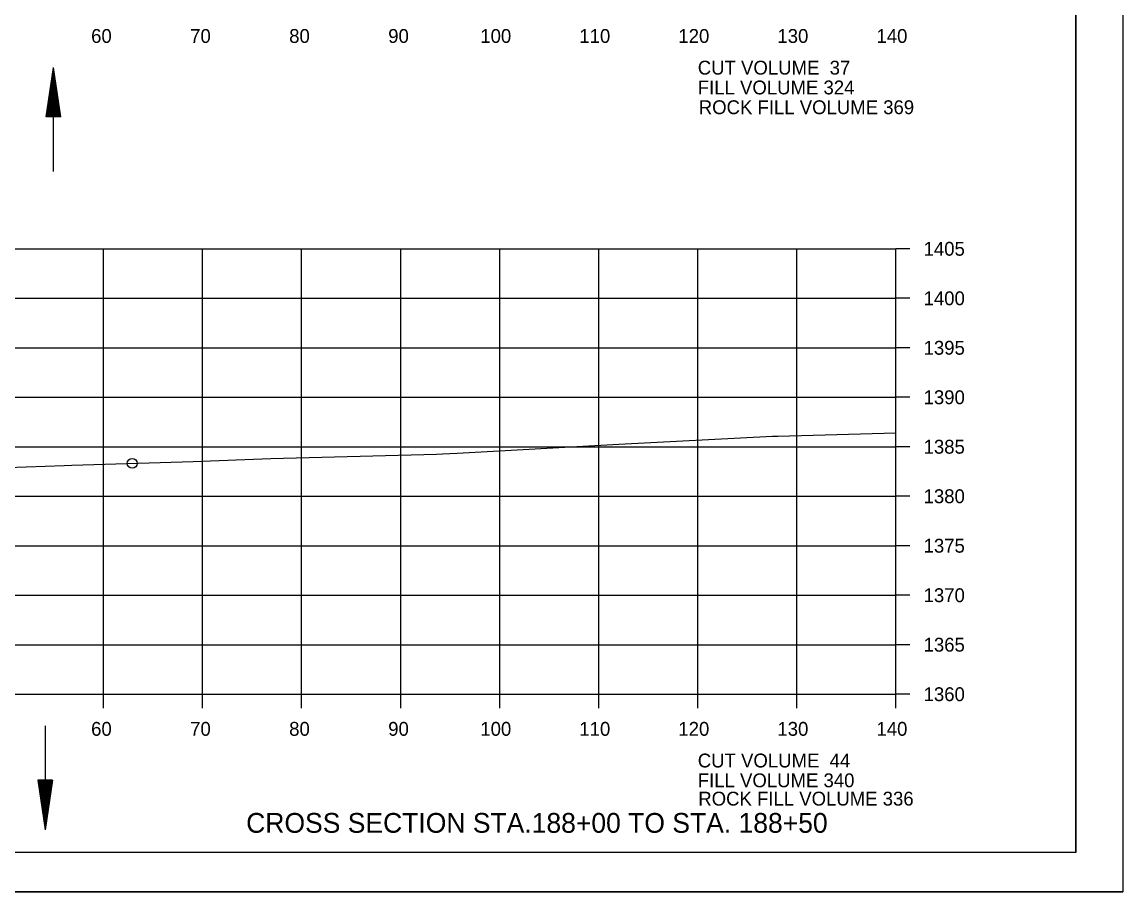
# Model space of a CAD drawing. Extents: x 1374311 to 1383814, y 384102 to 406278.
# Drawn here: x 1382691.8 to 1382803, y 399451.6 to 399539.5 of the extents above; entities that cross this region are included whole.
import ezdxf

# ---------------------------------------------------------------- set-up
doc = ezdxf.new("R2010")
doc.units = 0
for name, color, linetype in [('R_Axis', 7, 'Continuous'), ('R_Axis Annot', 7, 'Continuous'), ('R_Border', 7, 'Continuous'), ('R_Draft', 7, 'Continuous'), ('R_Exist Surface', 7, 'Continuous'), ('R_Fin Surface', 7, 'Continuous'), ('R_Grid', 7, 'Continuous'), ('R_No Plot', 7, 'Continuous'), ('R_Water', 7, 'Continuous')]:
    doc.layers.add(name, color=color, linetype=linetype)

msp = doc.modelspace()

# ---------------------------------------------------------------- linework, layer by layer
at = {"layer": 'R_Axis'}
for p, q in [((1382780.07, 399471.6), (1382780.07, 399516.6)), ((1382781.47, 399516.6), (1382780.07, 399516.6)), ((1382781.47, 399511.6), (1382780.07, 399511.6)), ((1382781.47, 399506.6), (1382780.07, 399506.6)), ((1382781.47, 399501.6), (1382780.07, 399501.6)), ((1382781.47, 399496.6), (1382780.07, 399496.6)), ((1382781.47, 399491.6), (1382780.07, 399491.6)), ((1382781.47, 399486.6), (1382780.07, 399486.6)), ((1382781.47, 399481.6), (1382780.07, 399481.6)), ((1382781.47, 399476.6), (1382780.07, 399476.6)), ((1382500.07, 399471.6), (1382780.07, 399471.6)), ((1382700.07, 399470.2), (1382700.07, 399471.6)), ((1382710.07, 399470.2), (1382710.07, 399471.6)), ((1382720.07, 399470.2), (1382720.07, 399471.6)), ((1382730.07, 399470.2), (1382730.07, 399471.6)), ((1382740.07, 399470.2), (1382740.07, 399471.6)), ((1382750.07, 399470.2), (1382750.07, 399471.6)), ((1382760.07, 399470.2), (1382760.07, 399471.6)), ((1382770.07, 399470.2), (1382770.07, 399471.6)), ((1382780.07, 399470.2), (1382780.07, 399471.6)), ((1382781.47, 399471.6), (1382780.07, 399471.6))]:
    msp.add_line(p, q, dxfattribs=at)
at = {"layer": 'R_Border'}
for q in [(1382798.25, 399661.06), (1382482.07, 399455.6)]:
    msp.add_line((1382798.25, 399455.6), q, dxfattribs=at)
at = {"layer": 'R_Draft'}
for p, q in [((1382694.26, 399529.93), (1382695.01, 399534.93)), ((1382695.76, 399529.93), (1382695.01, 399534.93)), ((1382694.39, 399529.93), (1382695.01, 399534.09)), ((1382695.64, 399529.93), (1382695.01, 399534.09)), ((1382694.51, 399529.93), (1382695.01, 399533.23)), ((1382695.51, 399529.93), (1382695.01, 399533.23)), ((1382694.64, 399529.93), (1382695.01, 399532.4)), ((1382694.77, 399529.93), (1382695.01, 399531.55)), ((1382695.38, 399529.93), (1382695.01, 399532.4)), ((1382695.25, 399529.93), (1382695.01, 399531.55)), ((1382694.89, 399529.93), (1382695.01, 399530.72)), ((1382695.13, 399529.93), (1382695.01, 399530.72)), ((1382695.76, 399529.93), (1382694.26, 399529.93)), ((1382693.42, 399462.91), (1382694.17, 399457.91)), ((1382694.92, 399462.91), (1382693.42, 399462.91)), ((1382693.55, 399462.91), (1382694.17, 399458.75)), ((1382693.68, 399462.91), (1382694.17, 399459.61)), ((1382693.8, 399462.91), (1382694.17, 399460.44)), ((1382693.93, 399462.91), (1382694.17, 399461.29)), ((1382694.06, 399462.91), (1382694.17, 399462.12)), ((1382694.92, 399462.91), (1382694.17, 399457.91)), ((1382694.42, 399462.91), (1382694.17, 399461.29)), ((1382694.67, 399462.91), (1382694.17, 399459.61)), ((1382694.8, 399462.91), (1382694.17, 399458.75)), ((1382694.55, 399462.91), (1382694.17, 399460.44)), ((1382694.29, 399462.91), (1382694.17, 399462.12))]:
    msp.add_line(p, q, dxfattribs=at)
at = {"layer": 'R_Exist Surface'}
msp.add_lwpolyline([(1382688.38, 399494.42), (1382696.09, 399494.72), (1382696.88, 399494.74), (1382709.13, 399495.11), (1382716.95, 399495.4), (1382733.69, 399495.86), (1382734.3, 399495.88), (1382735.78, 399495.95), (1382752.1, 399496.85), (1382767.63, 399497.66), (1382767.97, 399497.67), (1382768.16, 399497.68), (1382780.07, 399498)], dxfattribs=at)
at = {"layer": 'R_Grid'}
for p, q in [((1382500.07, 399516.6), (1382780.07, 399516.6)), ((1382700.07, 399471.6), (1382700.07, 399516.6)), ((1382710.07, 399471.6), (1382710.07, 399516.6)), ((1382720.07, 399471.6), (1382720.07, 399516.6)), ((1382730.07, 399471.6), (1382730.07, 399516.6)), ((1382740.07, 399471.6), (1382740.07, 399516.6)), ((1382750.07, 399471.6), (1382750.07, 399516.6)), ((1382760.07, 399471.6), (1382760.07, 399516.6)), ((1382770.07, 399471.6), (1382770.07, 399516.6)), ((1382780.07, 399471.6), (1382780.07, 399516.6)), ((1382500.07, 399511.6), (1382780.07, 399511.6)), ((1382500.07, 399506.6), (1382780.07, 399506.6)), ((1382500.07, 399501.6), (1382780.07, 399501.6)), ((1382500.07, 399496.6), (1382780.07, 399496.6)), ((1382500.07, 399491.6), (1382780.07, 399491.6)), ((1382500.07, 399486.6), (1382780.07, 399486.6)), ((1382500.07, 399481.6), (1382780.07, 399481.6)), ((1382500.07, 399476.6), (1382780.07, 399476.6)), ((1382500.07, 399471.6), (1382780.07, 399471.6))]:
    msp.add_line(p, q, dxfattribs=at)
at = {"layer": 'R_No Plot'}
msp.add_line((1382469.67, 399451.62), (1382803, 399451.62), dxfattribs=at)
for points in [[(1382469.66, 399664.96), (1382803, 399664.96), (1382803, 399451.62), (1382469.66, 399451.62)], [(1382715.99, 399661.06), (1382715.99, 399651.18), (1382751.72, 399651.18), (1382751.72, 399648.26), (1382774.92, 399648.26), (1382774.92, 399623.93), (1382798.25, 399623.93), (1382798.25, 399455.6), (1382482.07, 399455.6), (1382482.07, 399661.06)]]:
    msp.add_lwpolyline(points, close=True, dxfattribs=at)
msp.add_circle((1382702.96, 399494.92), 0.5, dxfattribs=at)
msp.add_circle((1382702.96, 399494.92), 0.5, dxfattribs=at)
at = {"layer": 'R_Water'}
for p, q in [((1382695.01, 399524.42), (1382695.01, 399534.93)), ((1382694.17, 399468.42), (1382694.17, 399457.91))]:
    msp.add_line(p, q, dxfattribs=at)

# ---------------------------------------------------------------- texts
at = {"layer": 'R_Axis Annot'}
for s, p in [('60', (1382698.81, 399537.4)), ('70', (1382708.81, 399537.4)), ('80', (1382718.81, 399537.4)), ('90', (1382728.81, 399537.4)), ('100', (1382738.11, 399537.4)), ('110', (1382748.11, 399537.4)), ('120', (1382758.11, 399537.4)), ('130', (1382768.11, 399537.4)), ('140', (1382778.11, 399537.4)), ('CUT VOLUME  37', (1382760.07, 399534.2)), ('FILL VOLUME 324', (1382760.07, 399532.2)), ('1405', (1382782.87, 399515.9)), ('1400', (1382782.87, 399510.9)), ('1395', (1382782.87, 399505.9)), ('1390', (1382782.87, 399500.9)), ('1385', (1382782.87, 399495.9)), ('1380', (1382782.87, 399490.9)), ('1375', (1382782.87, 399485.9)), ('1370', (1382782.87, 399480.9)), ('1365', (1382782.87, 399475.9)), ('1360', (1382782.87, 399470.9)), ('60', (1382698.81, 399467.4)), ('70', (1382708.81, 399467.4)), ('80', (1382718.81, 399467.4)), ('90', (1382728.81, 399467.4)), ('100', (1382738.11, 399467.4)), ('110', (1382748.11, 399467.4)), ('120', (1382758.11, 399467.4)), ('130', (1382768.11, 399467.4)), ('140', (1382778.11, 399467.4)), ('CUT VOLUME  44', (1382760.07, 399464.2)), ('FILL VOLUME 340', (1382760.07, 399462.2))]:
    msp.add_text(s, height=1.4, dxfattribs=at).set_placement(p)
at = {"layer": 'R_Draft'}
msp.add_text('CROSS SECTION STA.188+00 TO STA. 188+50', height=2, dxfattribs=at).set_placement((1382714.47, 399457.6))
at = {"layer": 'R_Fin Surface'}
for s, p in [('ROCK FILL VOLUME 369', (1382760.17, 399530.2)), ('ROCK FILL VOLUME 336', (1382760.12, 399460.35))]:
    msp.add_text(s, height=1.4, dxfattribs=at).set_placement(p)

doc.saveas('drawing.dxf')
